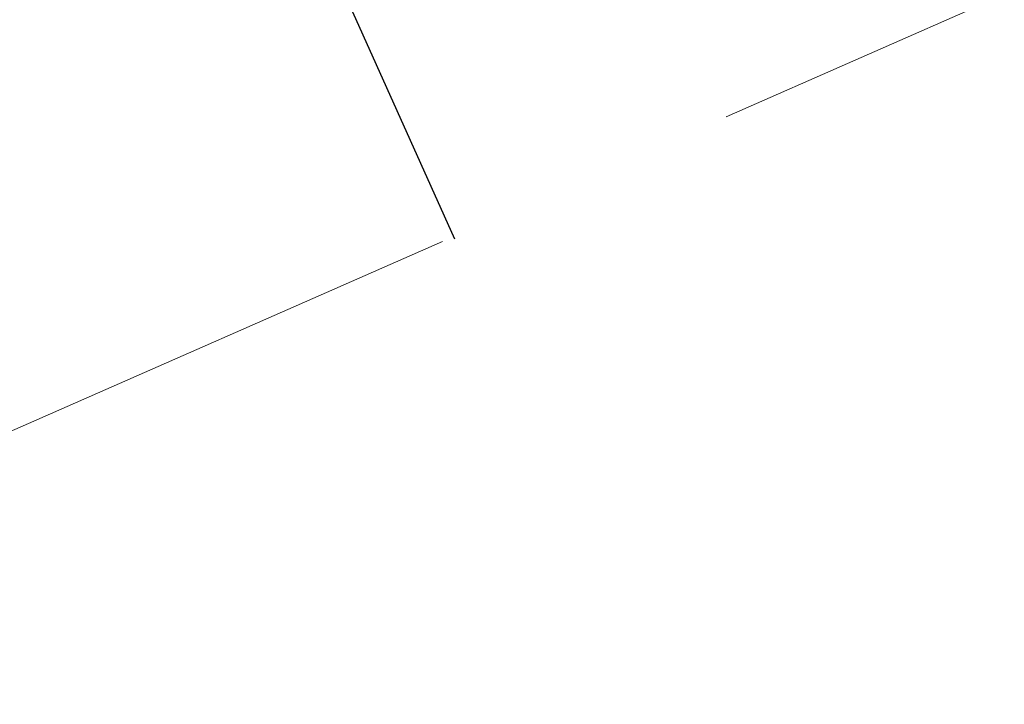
# Model space of a CAD drawing. Header units: metres. Extents: x 7523615 to 7533948, y 5492686 to 5502120.
# Tile 500 of 656: x 7531214.14 to 7531215.73, y 5499072.34 to 5499073.44. Entities that reach past the tile are written whole.
import ezdxf

# ---------------------------------------------------------------- set-up
doc = ezdxf.new("R2010")
doc.units = ezdxf.units.M
doc.linetypes.add('1.0_0.5', pattern=[1.5, 1, -0.5])

msp = doc.modelspace()

# ---------------------------------------------------------------- linework, layer by layer
at = {"layer": '000 Inne (niezydentyfikowane)', "color": 7, "linetype": 'CONTINUOUS', "lineweight": 25, "flags": 128}
msp.add_lwpolyline([(7531214.22, 5499074.47), (7531214.84, 5499073.09)], dxfattribs=at)
at = {"layer": 'skarpa nieumocniona', "color": 7, "linetype": '1.0_0.5', "lineweight": 18, "flags": 128}
msp.add_lwpolyline([(7531506.46, 5499259.74), (7531477.66, 5499244.45), (7531425.13, 5499215.04), (7531402.52, 5499199.71), (7531363.2, 5499166.6), (7531329.4, 5499138.81), (7531286.39, 5499107.01), (7531243.09, 5499085.51), (7531208.05, 5499070.11), (7531174.88, 5499053.99), (7531131.5, 5499027.17), (7531096, 5499001.97), (7531090.64, 5498997.56), (7531093.54, 5499001.23), (7531094.57, 5499003.01), (7531131.88, 5499029.31), (7531174.97, 5499055.87), (7531208.02, 5499071.69), (7531242.95, 5499087.36), (7531285.09, 5499107.95), (7531328.43, 5499140.14), (7531362.22, 5499167.65), (7531402.11, 5499201.31), (7531422.93, 5499216.4), (7531477.57, 5499246.07), (7531506.06, 5499260.89)], close=True, dxfattribs=at)
msp.add_lwpolyline([(7531506.46, 5499259.74), (7531477.66, 5499244.45), (7531425.13, 5499215.04), (7531402.52, 5499199.71), (7531363.2, 5499166.6), (7531329.4, 5499138.81), (7531286.39, 5499107.01), (7531243.09, 5499085.51), (7531208.05, 5499070.11), (7531174.88, 5499053.99), (7531131.5, 5499027.17), (7531096, 5499001.97), (7531090.64, 5498997.56), (7531093.54, 5499001.23), (7531094.57, 5499003.01), (7531131.88, 5499029.31), (7531174.97, 5499055.87), (7531208.02, 5499071.69), (7531242.95, 5499087.36), (7531285.09, 5499107.95), (7531328.43, 5499140.14), (7531362.22, 5499167.65), (7531402.11, 5499201.31), (7531422.93, 5499216.4), (7531477.57, 5499246.07), (7531506.06, 5499260.89)], close=True, dxfattribs=at)

doc.saveas('drawing.dxf')
